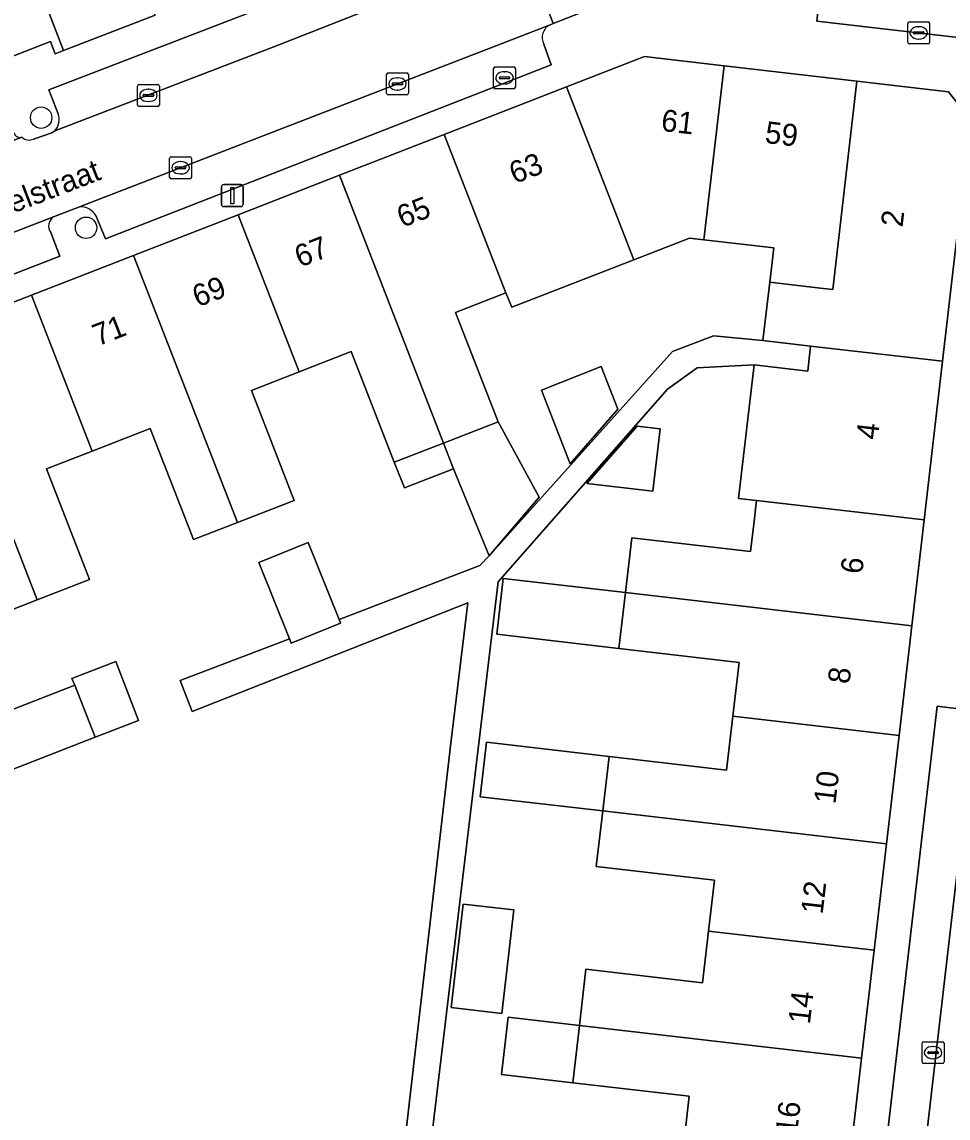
# Model space of a CAD drawing. Extents: x 161692 to 162379, y 380760 to 381678.
# Drawn here: x 161912.8 to 161955.1, y 381099.9 to 381149.9 of the extents above; entities that cross this region are included whole.
import ezdxf

# ---------------------------------------------------------------- set-up
doc = ezdxf.new("R2010")
doc.units = 0
for name, color, linetype in [('IMGEO_Boom', 7, 'Continuous'), ('IMGEO_Brandkraan', 7, 'Continuous'), ('IMGEO_Erf', 7, 'Continuous'), ('IMGEO_Kolk', 7, 'Continuous'), ('IMGEO_Lichtmast', 7, 'Continuous'), ('IMGEO_Openbare_ruimte_label', 7, 'Continuous'), ('IMGEO_Pand', 7, 'Continuous'), ('IMGEO_Pand_nummerreeks', 7, 'Continuous'), ('IMGEO_Parkeervlak_open', 7, 'Continuous'), ('IMGEO_Rijbaan_lokaal_open', 7, 'Continuous'), ('IMGEO_Voetpad_open', 7, 'Continuous')]:
    doc.layers.add(name, color=color, linetype=linetype)

msp = doc.modelspace()

# ---------------------------------------------------------------- linework, layer by layer
at = {"layer": 'IMGEO_Boom'}
for centre in [(161913.71, 381145.558), (161915.76, 381140.527)]:
    msp.add_circle(centre, 0.489, dxfattribs=at)
at = {"layer": 'IMGEO_Brandkraan'}
for p, q in [((161934.372, 381146.949), (161934.372, 381147.801)), ((161934.447, 381147.875), (161935.299, 381147.875)), ((161934.674, 381147.418), (161935.072, 381147.418)), ((161934.86, 381147.655), (161934.885, 381147.655)), ((161935.373, 381147.801), (161935.373, 381146.949)), ((161934.631, 381147.369), (161934.631, 381147.381)), ((161935.069, 381147.332), (161934.671, 381147.332)), ((161934.883, 381147.095), (161934.858, 381147.095)), ((161935.115, 381147.381), (161935.115, 381147.369)), ((161935.299, 381146.875), (161934.447, 381146.875))]:
    msp.add_line(p, q, dxfattribs=at)
for points in [[(161934.372, 381146.949), (161934.372, 381147.801)], [(161934.447, 381147.875), (161935.299, 381147.875)], [(161935.373, 381147.801), (161935.373, 381146.949)], [(161935.299, 381146.875), (161934.447, 381146.875)]]:
    msp.add_lwpolyline(points, dxfattribs=at)
for centre, radius, start, end in [((161934.449, 381147.799), 0.0765, 91.552, 178.448), ((161934.449, 381147.799), 0.0765, 91.552, 178.448), ((161934.671, 381147.378), 0.0403, 85.8775, 175.7526), ((161935.076, 381147.38), 0.0386, 1.7309, 96.639), ((161935.297, 381147.799), 0.0765, 1.552, 88.448), ((161935.297, 381147.799), 0.0765, 1.552, 88.448), ((161934.449, 381146.951), 0.0765, 181.552, 268.448), ((161934.449, 381146.951), 0.0765, 181.552, 268.448), ((161934.668, 381147.368), 0.0366, 178.938, 274.7102), ((161935.072, 381147.375), 0.043, 264.8664, 352.4533), ((161935.297, 381146.951), 0.0765, 271.552, 358.448), ((161935.297, 381146.951), 0.0765, 271.552, 358.448)]:
    msp.add_arc(centre, radius, start, end, dxfattribs=at)
for centre, major_axis, ratio, start_param, end_param in [((161934.859, 381147.375), (-0.387, 0.002), 0.722429, 4.712389, 7.853982), ((161934.884, 381147.375), (-0.39, 0.002), 0.717154, 1.570796, 4.712389)]:
    msp.add_ellipse(centre, major_axis=major_axis, ratio=ratio, start_param=start_param, end_param=end_param, dxfattribs=at)
at = {"layer": 'IMGEO_Erf'}
for points in [[(161944.422, 381135.594), (161946.678, 381135.38), (161946.988, 381138.046), (161947.17, 381139.611), (161943.98, 381139.982), (161943.329, 381140.058), (161940.783, 381139.067), (161935.21, 381136.898), (161934.931, 381137.556), (161932.637, 381136.664), (161934.582, 381131.667), (161936.456, 381128.231), (161934.171, 381125.54), (161942.542, 381134.872)], [(161939.291, 381134.188), (161940.048, 381132.242), (161937.873, 381129.754), (161936.563, 381133.119)], [(161938.639, 381128.843), (161940.938, 381131.473), (161941.983, 381131.351), (161941.65, 381128.493)], [(161932.987, 381109.644), (161935.294, 381109.376), (161934.744, 381104.649), (161932.438, 381104.917)]]:
    msp.add_lwpolyline(points, close=True, dxfattribs=at)
for points in [[(161929.205, 381089.166), (161932.426, 381116.991), (161933.204, 381123.403), (161920.61, 381118.431), (161920.066, 381119.848), (161925.054, 381121.763), (161923.652, 381125.246), (161925.906, 381126.153), (161927.323, 381122.633), (161933.746, 381125.099), (161934.171, 381125.54), (161932.55, 381129.522), (161930.298, 381128.645), (161929.84, 381129.821), (161927.873, 381134.876), (161925.499, 381133.952), (161923.311, 381133.101), (161925.265, 381128.08), (161922.671, 381127.07), (161920.667, 381126.29), (161918.693, 381131.363), (161916.042, 381130.331), (161913.947, 381129.516), (161915.914, 381124.462), (161913.528, 381123.533), (161911.138, 381122.603)], [(161943.034, 381098.447), (161943.315, 381100.866), (161937.987, 381101.486), (161934.729, 381101.865), (161935.033, 381104.475), (161938.291, 381104.099), (161938.59, 381106.672), (161943.917, 381106.053), (161944.191, 381108.413), (161944.461, 381110.735), (161939.062, 381111.363), (161939.357, 381113.898), (161933.758, 381114.545), (161934.048, 381117.032), (161939.646, 381116.381), (161945.017, 381115.756), (161945.304, 381118.221), (161945.589, 381120.676), (161940.099, 381121.314), (161934.52, 381121.962), (161934.817, 381124.511), (161940.396, 381123.866), (161940.688, 381126.375), (161946.116, 381125.744), (161946.291, 381127.249), (161946.358, 381127.82), (161946.387, 381128.072), (161945.563, 381128.168), (161946.272, 381134.265), (161943.667, 381134.128), (161942.325, 381133.154), (161934.58, 381124.356), (161930.357, 381089.033)], [(161907.935, 381116.797), (161915.249, 381119.641), (161915.114, 381119.944), (161917.116, 381120.722), (161918.162, 381118.031), (161916.175, 381117.259), (161908.862, 381114.414)]]:
    msp.add_lwpolyline(points, dxfattribs=at)
at = {"layer": 'IMGEO_Kolk'}
for p, q in [((161953.366, 381149.929), (161954.218, 381149.929)), ((161953.291, 381149.003), (161953.291, 381149.855)), ((161953.55, 381149.423), (161953.55, 381149.435)), ((161953.593, 381149.472), (161953.991, 381149.472)), ((161953.779, 381149.709), (161953.804, 381149.709)), ((161954.034, 381149.435), (161954.034, 381149.423)), ((161954.292, 381149.855), (161954.292, 381149.003)), ((161954.218, 381148.929), (161953.366, 381148.929)), ((161953.988, 381149.386), (161953.59, 381149.386)), ((161953.802, 381149.149), (161953.777, 381149.149)), ((161929.485, 381146.672), (161929.485, 381147.524)), ((161929.56, 381147.598), (161930.412, 381147.598)), ((161930.486, 381147.524), (161930.486, 381146.672)), ((161918.11, 381146.148), (161918.11, 381147)), ((161918.185, 381147.074), (161919.037, 381147.074)), ((161919.111, 381147), (161919.111, 381146.148)), ((161929.744, 381147.092), (161929.744, 381147.104)), ((161930.182, 381147.055), (161929.784, 381147.055)), ((161929.787, 381147.141), (161930.185, 381147.141)), ((161929.973, 381147.378), (161929.998, 381147.378)), ((161930.228, 381147.104), (161930.228, 381147.092)), ((161918.369, 381146.568), (161918.369, 381146.58)), ((161918.807, 381146.531), (161918.409, 381146.531)), ((161918.412, 381146.617), (161918.81, 381146.617)), ((161918.598, 381146.854), (161918.623, 381146.854)), ((161918.853, 381146.58), (161918.853, 381146.568)), ((161930.412, 381146.598), (161929.56, 381146.598)), ((161929.996, 381146.818), (161929.971, 381146.818)), ((161919.037, 381146.074), (161918.185, 381146.074)), ((161918.621, 381146.294), (161918.596, 381146.294)), ((161919.576, 381142.843), (161919.576, 381143.695)), ((161919.651, 381143.769), (161920.503, 381143.769)), ((161920.064, 381143.549), (161920.089, 381143.549)), ((161920.577, 381143.695), (161920.577, 381142.843)), ((161919.835, 381143.263), (161919.835, 381143.275)), ((161920.273, 381143.226), (161919.875, 381143.226)), ((161919.878, 381143.312), (161920.276, 381143.312)), ((161920.087, 381142.989), (161920.062, 381142.989)), ((161920.319, 381143.275), (161920.319, 381143.263)), ((161920.503, 381142.769), (161919.651, 381142.769)), ((161953.947, 381102.433), (161953.947, 381103.285)), ((161954.022, 381103.359), (161954.874, 381103.359)), ((161954.206, 381102.853), (161954.206, 381102.865)), ((161954.249, 381102.902), (161954.647, 381102.902)), ((161954.435, 381103.139), (161954.46, 381103.139)), ((161954.69, 381102.865), (161954.69, 381102.853)), ((161954.948, 381103.285), (161954.948, 381102.433)), ((161954.644, 381102.816), (161954.246, 381102.816)), ((161954.458, 381102.579), (161954.433, 381102.579)), ((161954.874, 381102.359), (161954.022, 381102.359))]:
    msp.add_line(p, q, dxfattribs=at)
for points in [[(161953.366, 381149.929), (161954.218, 381149.929)], [(161953.291, 381149.003), (161953.291, 381149.855)], [(161954.292, 381149.855), (161954.292, 381149.003)], [(161954.218, 381148.929), (161953.366, 381148.929)], [(161929.485, 381146.672), (161929.485, 381147.524)], [(161929.56, 381147.598), (161930.412, 381147.598)], [(161930.486, 381147.524), (161930.486, 381146.672)], [(161918.11, 381146.148), (161918.11, 381147)], [(161918.185, 381147.074), (161919.037, 381147.074)], [(161919.111, 381147), (161919.111, 381146.148)], [(161930.412, 381146.598), (161929.56, 381146.598)], [(161919.037, 381146.074), (161918.185, 381146.074)], [(161919.576, 381142.843), (161919.576, 381143.695)], [(161919.651, 381143.769), (161920.503, 381143.769)], [(161920.577, 381143.695), (161920.577, 381142.843)], [(161920.503, 381142.769), (161919.651, 381142.769)], [(161953.947, 381102.433), (161953.947, 381103.285)], [(161954.022, 381103.359), (161954.874, 381103.359)], [(161954.948, 381103.285), (161954.948, 381102.433)], [(161954.874, 381102.359), (161954.022, 381102.359)]]:
    msp.add_lwpolyline(points, dxfattribs=at)
for centre, radius, start, end in [((161953.368, 381149.853), 0.0765, 91.552, 178.448), ((161953.368, 381149.853), 0.0765, 91.552, 178.448), ((161954.216, 381149.853), 0.0765, 1.552, 88.448), ((161954.216, 381149.853), 0.0765, 1.552, 88.448), ((161953.59, 381149.432), 0.0403, 85.8775, 175.7526), ((161953.587, 381149.422), 0.0366, 178.938, 274.7102), ((161953.991, 381149.429), 0.043, 264.8664, 352.4533), ((161953.995, 381149.434), 0.0386, 1.7309, 96.639), ((161953.368, 381149.005), 0.0765, 181.552, 268.448), ((161953.368, 381149.005), 0.0765, 181.552, 268.448), ((161954.216, 381149.005), 0.0765, 271.552, 358.448), ((161954.216, 381149.005), 0.0765, 271.552, 358.448), ((161929.562, 381147.522), 0.0765, 91.552, 178.448), ((161929.562, 381147.522), 0.0765, 91.552, 178.448), ((161930.41, 381147.522), 0.0765, 1.552, 88.448), ((161930.41, 381147.522), 0.0765, 1.552, 88.448), ((161918.187, 381146.998), 0.0765, 91.552, 178.448), ((161918.187, 381146.998), 0.0765, 91.552, 178.448), ((161919.035, 381146.998), 0.0765, 1.552, 88.448), ((161919.035, 381146.998), 0.0765, 1.552, 88.448), ((161929.784, 381147.101), 0.0403, 85.8775, 175.7526), ((161929.781, 381147.091), 0.0366, 178.938, 274.7102), ((161930.185, 381147.098), 0.043, 264.8664, 352.4533), ((161930.189, 381147.103), 0.0386, 1.7309, 96.639), ((161918.409, 381146.577), 0.0403, 85.8775, 175.7526), ((161918.406, 381146.567), 0.0366, 178.938, 274.7102), ((161918.81, 381146.574), 0.043, 264.8664, 352.4533), ((161918.814, 381146.579), 0.0386, 1.7309, 96.639), ((161929.562, 381146.674), 0.0765, 181.552, 268.448), ((161929.562, 381146.674), 0.0765, 181.552, 268.448), ((161930.41, 381146.674), 0.0765, 271.552, 358.448), ((161930.41, 381146.674), 0.0765, 271.552, 358.448), ((161918.187, 381146.15), 0.0765, 181.552, 268.448), ((161918.187, 381146.15), 0.0765, 181.552, 268.448), ((161919.035, 381146.15), 0.0765, 271.552, 358.448), ((161919.035, 381146.15), 0.0765, 271.552, 358.448), ((161919.653, 381143.693), 0.0765, 91.552, 178.448), ((161919.653, 381143.693), 0.0765, 91.552, 178.448), ((161920.501, 381143.693), 0.0765, 1.552, 88.448), ((161920.501, 381143.693), 0.0765, 1.552, 88.448), ((161919.875, 381143.272), 0.0403, 85.8775, 175.7526), ((161919.872, 381143.262), 0.0366, 178.938, 274.7102), ((161920.276, 381143.269), 0.043, 264.8664, 352.4533), ((161920.28, 381143.274), 0.0386, 1.7309, 96.639), ((161919.653, 381142.845), 0.0765, 181.552, 268.448), ((161919.653, 381142.845), 0.0765, 181.552, 268.448), ((161920.501, 381142.845), 0.0765, 271.552, 358.448), ((161920.501, 381142.845), 0.0765, 271.552, 358.448), ((161954.024, 381103.283), 0.0765, 91.552, 178.448), ((161954.024, 381103.283), 0.0765, 91.552, 178.448), ((161954.246, 381102.862), 0.0403, 85.8775, 175.7526), ((161954.651, 381102.864), 0.0386, 1.7309, 96.639), ((161954.872, 381103.283), 0.0765, 1.552, 88.448), ((161954.872, 381103.283), 0.0765, 1.552, 88.448), ((161954.024, 381102.435), 0.0765, 181.552, 268.448), ((161954.024, 381102.435), 0.0765, 181.552, 268.448), ((161954.243, 381102.852), 0.0366, 178.938, 274.7102), ((161954.647, 381102.859), 0.043, 264.8664, 352.4533), ((161954.872, 381102.435), 0.0765, 271.552, 358.448), ((161954.872, 381102.435), 0.0765, 271.552, 358.448)]:
    msp.add_arc(centre, radius, start, end, dxfattribs=at)
for centre, major_axis, ratio, start_param, end_param in [((161953.778, 381149.429), (-0.387, 0.002), 0.722429, 4.712389, 7.853982), ((161953.803, 381149.429), (-0.39, 0.002), 0.717154, 1.570796, 4.712389), ((161929.972, 381147.098), (-0.387, 0.002), 0.722429, 4.712389, 7.853982), ((161929.997, 381147.098), (-0.39, 0.002), 0.717154, 1.570796, 4.712389), ((161918.597, 381146.574), (-0.387, 0.002), 0.722429, 4.712389, 7.853982), ((161918.622, 381146.574), (-0.39, 0.002), 0.717154, 1.570796, 4.712389), ((161920.063, 381143.269), (-0.387, 0.002), 0.722429, 4.712389, 7.853982), ((161920.088, 381143.269), (-0.39, 0.002), 0.717154, 1.570796, 4.712389), ((161954.434, 381102.859), (-0.387, 0.002), 0.722429, 4.712389, 7.853982), ((161954.459, 381102.859), (-0.39, 0.002), 0.717154, 1.570796, 4.712389)]:
    msp.add_ellipse(centre, major_axis=major_axis, ratio=ratio, start_param=start_param, end_param=end_param, dxfattribs=at)
at = {"layer": 'IMGEO_Lichtmast'}
for p, q in [((161922.046, 381142.498), (161922.836, 381142.498)), ((161922.836, 381142.498), (161922.046, 381142.498)), ((161921.946, 381141.598), (161921.946, 381142.398)), ((161921.946, 381142.398), (161921.946, 381141.598)), ((161922.936, 381142.398), (161922.936, 381141.598)), ((161922.936, 381141.598), (161922.936, 381142.398)), ((161922.836, 381141.498), (161922.046, 381141.498)), ((161922.046, 381141.498), (161922.836, 381141.498))]:
    msp.add_line(p, q, dxfattribs=at)
msp.add_lwpolyline([(161922.366, 381142.373), (161922.516, 381142.373), (161922.516, 381141.623), (161922.366, 381141.623), (161922.366, 381142.373)], dxfattribs=at)
for centre, start, end in [((161922.046, 381142.398), 90, 180), ((161922.046, 381142.398), 90, 180), ((161922.836, 381142.398), 0, 90), ((161922.836, 381142.398), 360, 90), ((161922.046, 381141.598), 180, 270), ((161922.046, 381141.598), 180, 270), ((161922.836, 381141.598), 270, 0), ((161922.836, 381141.598), 270, 0)]:
    msp.add_arc(centre, 0.1, start, end, dxfattribs=at)
at = {"layer": 'IMGEO_Pand'}
for points in [[(161914.674, 381161.212), (161912.225, 381160.266), (161911.285, 381162.697), (161909.551, 381162.027), (161914.726, 381148.618), (161918.913, 381150.237), (161916.157, 381157.372)], [(161909.551, 381162.027), (161907.334, 381161.171), (161908.262, 381158.762), (161908.093, 381158.698), (161907.863, 381158.611), (161906.233, 381157.993), (161906.602, 381157.017), (161907.51, 381154.621), (161910.252, 381147.53), (161914.14, 381149.033), (161914.356, 381148.475), (161914.726, 381148.618)], [(161937.71, 381146.964), (161940.783, 381139.067), (161943.329, 381140.058), (161943.98, 381139.982), (161944.903, 381147.922), (161941.26, 381148.346)], [(161950.968, 381147.217), (161944.903, 381147.922), (161943.98, 381139.982), (161947.17, 381139.611), (161946.988, 381138.046), (161949.167, 381137.792), (161949.862, 381137.711)], [(161937.71, 381146.964), (161932.118, 381144.788), (161934.931, 381137.556), (161935.21, 381136.898), (161940.783, 381139.067)], [(161956.162, 381145.456), (161955.154, 381146.73), (161950.968, 381147.217), (161949.862, 381137.711), (161949.167, 381137.792), (161946.988, 381138.046), (161946.678, 381135.38), (161948.857, 381135.128), (161954.88, 381134.431)], [(161932.093, 381130.698), (161934.582, 381131.667), (161932.637, 381136.664), (161934.931, 381137.556), (161932.118, 381144.788), (161927.336, 381142.927)], [(161932.093, 381130.698), (161927.336, 381142.927), (161922.709, 381141.126), (161925.499, 381133.952), (161927.873, 381134.876), (161929.84, 381129.821)], [(161922.709, 381141.126), (161917.928, 381139.266), (161922.671, 381127.07), (161925.265, 381128.08), (161923.311, 381133.101), (161925.499, 381133.952)], [(161922.671, 381127.07), (161917.928, 381139.266), (161913.272, 381137.454), (161916.042, 381130.331), (161918.693, 381131.363), (161920.667, 381126.29)], [(161913.528, 381123.533), (161915.914, 381124.462), (161913.947, 381129.516), (161916.042, 381130.331), (161913.272, 381137.454), (161908.792, 381135.71)], [(161913.528, 381123.533), (161908.792, 381135.71), (161904.11, 381133.888), (161906.876, 381126.781), (161909.165, 381127.672), (161911.138, 381122.603)], [(161954.88, 381134.431), (161948.857, 381135.128), (161948.724, 381133.98), (161946.272, 381134.265), (161945.563, 381128.168), (161946.387, 381128.072), (161954.037, 381127.184)], [(161936.563, 381133.119), (161937.873, 381129.754), (161940.048, 381132.242), (161939.291, 381134.188)], [(161934.582, 381131.667), (161932.093, 381130.698), (161932.55, 381129.522), (161934.171, 381125.54), (161936.456, 381128.231)], [(161938.639, 381128.843), (161941.65, 381128.493), (161941.983, 381131.351), (161940.938, 381131.473)], [(161932.55, 381129.522), (161932.093, 381130.698), (161929.84, 381129.821), (161930.298, 381128.645)], [(161954.037, 381127.184), (161946.387, 381128.072), (161946.358, 381127.82), (161946.291, 381127.249), (161946.116, 381125.744), (161940.688, 381126.375), (161940.396, 381123.866), (161953.476, 381122.354)], [(161923.652, 381125.246), (161925.054, 381121.763), (161925.134, 381121.564), (161927.388, 381122.471), (161927.323, 381122.633), (161925.906, 381126.153)], [(161940.396, 381123.866), (161934.817, 381124.511), (161934.52, 381121.962), (161940.099, 381121.314)], [(161953.476, 381122.354), (161940.396, 381123.866), (161940.099, 381121.314), (161945.589, 381120.676), (161945.304, 381118.221), (161952.893, 381117.344)], [(161915.249, 381119.641), (161916.175, 381117.259), (161918.162, 381118.031), (161917.116, 381120.722), (161915.114, 381119.944)], [(161907.935, 381116.797), (161908.862, 381114.414), (161916.175, 381117.259), (161915.249, 381119.641)], [(161945.304, 381118.221), (161945.017, 381115.756), (161939.646, 381116.381), (161939.357, 381113.898), (161952.318, 381112.4), (161952.893, 381117.344)], [(161939.646, 381116.381), (161934.048, 381117.032), (161933.758, 381114.545), (161939.357, 381113.898)], [(161952.318, 381112.4), (161939.357, 381113.898), (161939.062, 381111.363), (161944.461, 381110.735), (161944.191, 381108.413), (161951.753, 381107.539)], [(161932.438, 381104.917), (161934.744, 381104.649), (161935.294, 381109.376), (161932.987, 381109.644)], [(161951.18, 381102.61), (161951.753, 381107.539), (161944.191, 381108.413), (161943.917, 381106.053), (161938.59, 381106.672), (161938.291, 381104.099)], [(161938.291, 381104.099), (161935.033, 381104.475), (161934.729, 381101.865), (161937.987, 381101.486)], [(161951.18, 381102.61), (161938.291, 381104.099), (161937.987, 381101.486), (161943.315, 381100.866), (161943.034, 381098.447), (161950.594, 381097.573)]]:
    msp.add_lwpolyline(points, close=True, dxfattribs=at)
at = {"layer": 'IMGEO_Parkeervlak_open'}
for points in [[(161949.542, 381153.601), (161949.14, 381149.971), (161956.388, 381149.129), (161957.191, 381155.412)], [(161934.558, 381153.37), (161934.09, 381154.552), (161914.06, 381146.828), (161914.489, 381145.735)], [(161914.335, 381144.949), (161924.339, 381148.789), (161934.999, 381152.99)], [(161936.959, 381149.8), (161935.2, 381149.114), (161915.464, 381141.487)], [(161916.205, 381141.084), (161916.647, 381140.03), (161937.008, 381147.968), (161936.668, 381148.908)], [(161905.067, 381141.703), (161912.831, 381144.66)], [(161914.271, 381141.027), (161908.638, 381138.85), (161896.277, 381134.132)], [(161914.562, 381139.235), (161914.146, 381140.315)], [(161897.212, 381133.708), (161897.61, 381132.653), (161914.562, 381139.235)], [(161955.997, 381118.513), (161954.632, 381118.68), (161951.645, 381093.013), (161952.964, 381092.857)], [(161953.377, 381092.373), (161956.44, 381118.843)]]:
    msp.add_lwpolyline(points, dxfattribs=at)
for centre, radius, start, end in [((161937.25, 381149.211), 0.657, 116.3387, 207.5252), ((161913.713, 381145.479), 0.817, 319.5516, 18.2775), ((161912.763, 381144.99), 0.337, 188.5415, 281.6089), ((161915.517, 381140.701), 0.788, 29.0958, 93.8242), ((161914.555, 381140.61), 0.504, 124.2294, 215.8556)]:
    msp.add_arc(centre, radius, start, end, dxfattribs=at)
at = {"layer": 'IMGEO_Rijbaan_lokaal_open'}
for points in [[(161937.101, 381149.855), (161939.598, 381150.828), (161938.293, 381154.231), (161936.189, 381153.424), (161935.791, 381153.271)], [(161957.495, 381098.83), (161957.617, 381099.92), (161959.771, 381118.456), (161956.44, 381118.843), (161953.377, 381092.373), (161953.25, 381091.329), (161951.073, 381072.558), (161954.427, 381072.168)]]:
    msp.add_lwpolyline(points, close=True, dxfattribs=at)
for points in [[(161935.2, 381149.114), (161936.959, 381149.8), (161937.101, 381149.855), (161935.791, 381153.271), (161935.204, 381153.046), (161934.999, 381152.99), (161924.339, 381148.789), (161914.335, 381144.949), (161914.196, 381144.872), (161913.359, 381144.579)], [(161867.569, 381126.828), (161868.98, 381123.492), (161869.994, 381123.926), (161870.125, 381123.977), (161882.194, 381128.7), (161882.42, 381128.777), (161884.067, 381129.426), (161895.325, 381133.728), (161896.277, 381134.132), (161908.638, 381138.85), (161914.271, 381141.027), (161915.464, 381141.487), (161935.2, 381149.114)], [(161912.831, 381144.66), (161905.067, 381141.703), (161892.458, 381136.774), (161887.405, 381134.799)]]:
    msp.add_lwpolyline(points, dxfattribs=at)
msp.add_arc((161913.155, 381145.012), 0.479, 227.3836, 295.173, dxfattribs=at)
at = {"layer": 'IMGEO_Voetpad_open'}
for points in [[(161957.191, 381155.412), (161956.388, 381149.129), (161956.162, 381145.456), (161954.88, 381134.431), (161954.037, 381127.184), (161953.476, 381122.354), (161952.893, 381117.344), (161952.318, 381112.4), (161951.753, 381107.539), (161951.18, 381102.61), (161950.594, 381097.573), (161950.03, 381092.727), (161949.327, 381086.68), (161948.751, 381081.721), (161948.175, 381076.772), (161947.611, 381071.919), (161947.025, 381066.879), (161946.46, 381062.027), (161945.855, 381056.821), (161945.65, 381055.374), (161944.934, 381049.22), (161941.233, 381016.938)], [(161914.489, 381145.735), (161914.06, 381146.828), (161934.09, 381154.552), (161934.558, 381153.37)], [(161941.26, 381148.346), (161944.903, 381147.922), (161950.968, 381147.217), (161955.154, 381146.73), (161956.162, 381145.456), (161956.388, 381149.129), (161949.14, 381149.971), (161949.542, 381153.601)], [(161941.553, 381151.59), (161939.598, 381150.828), (161937.101, 381149.855), (161936.959, 381149.8)], [(161918.913, 381150.237), (161914.726, 381148.618), (161914.356, 381148.475), (161914.14, 381149.033), (161910.252, 381147.53)], [(161936.668, 381148.908), (161937.008, 381147.968), (161916.647, 381140.03), (161916.205, 381141.084)], [(161864.685, 381118.227), (161871.724, 381120.949), (161890.302, 381128.132), (161893.576, 381129.276), (161899.888, 381112.731), (161901.747, 381112.421), (161900.087, 381116.686), (161899.472, 381118.111), (161894.749, 381130.245), (161899.582, 381132.126), (161904.11, 381133.888), (161908.792, 381135.71), (161913.272, 381137.454), (161917.928, 381139.266), (161922.709, 381141.126), (161927.336, 381142.927), (161932.118, 381144.788), (161937.71, 381146.964), (161941.26, 381148.346)], [(161913.359, 381144.579), (161914.196, 381144.872), (161914.335, 381144.949)], [(161915.464, 381141.487), (161914.271, 381141.027)], [(161914.146, 381140.315), (161914.562, 381139.235), (161897.61, 381132.653), (161897.212, 381133.708)], [(161952.964, 381092.857), (161951.645, 381093.013), (161954.632, 381118.68)], [(161954.632, 381118.68), (161955.997, 381118.513)]]:
    msp.add_lwpolyline(points, dxfattribs=at)
msp.add_lwpolyline([(161934.58, 381124.356), (161942.325, 381133.154), (161943.667, 381134.128), (161946.272, 381134.265), (161948.724, 381133.98), (161948.857, 381135.128), (161946.678, 381135.38), (161944.422, 381135.594), (161942.542, 381134.872), (161934.171, 381125.54), (161933.746, 381125.099), (161927.323, 381122.633), (161927.388, 381122.471), (161925.134, 381121.564), (161925.054, 381121.763), (161920.066, 381119.848), (161920.61, 381118.431), (161933.204, 381123.403), (161932.426, 381116.991), (161929.205, 381089.166), (161930.357, 381089.033)], close=True, dxfattribs=at)
for centre, radius, start, end in [((161937.25, 381149.211), 0.657, 116.3387, 207.5252), ((161913.713, 381145.479), 0.817, 319.5516, 18.2775), ((161912.763, 381144.99), 0.337, 188.5415, 281.6089), ((161913.155, 381145.012), 0.479, 227.3836, 295.173), ((161915.517, 381140.701), 0.788, 29.0958, 93.8242), ((161914.555, 381140.61), 0.504, 124.2294, 215.8556)]:
    msp.add_arc(centre, radius, start, end, dxfattribs=at)

# ---------------------------------------------------------------- texts
at = {"layer": 'IMGEO_Openbare_ruimte_label'}
msp.add_text('Ranonkelstraat', height=1, rotation=21.0992, dxfattribs=at).set_placement((161908.118, 381139.517))
at = {"layer": 'IMGEO_Pand_nummerreeks'}
for s, rotation, p in [('61', 353.3658, (161941.993, 381144.959)), ('59', 353.3651, (161946.736, 381144.407)), ('63', 21.2648, (161935.334, 381142.52)), ('65', 21.2648, (161930.203, 381140.523)), ('2', 83.3596, (161953.052, 381140.53)), ('67', 21.2648, (161925.531, 381138.705)), ('69', 21.2648, (161920.86, 381136.887)), ('71', 21.2648, (161916.294, 381135.11)), ('4', 83.3825, (161951.922, 381130.824)), ('6', 83.3654, (161951.21, 381124.688)), ('8', 83.3671, (161950.626, 381119.666)), ('10', 83.3671, (161949.989, 381114.183)), ('12', 83.3671, (161949.403, 381109.151)), ('14', 83.3671, (161948.82, 381104.128)), ('16', 83.3671, (161948.235, 381099.102))]:
    msp.add_text(s, height=1, rotation=rotation, dxfattribs=at).set_placement(p)

doc.saveas('drawing.dxf')
